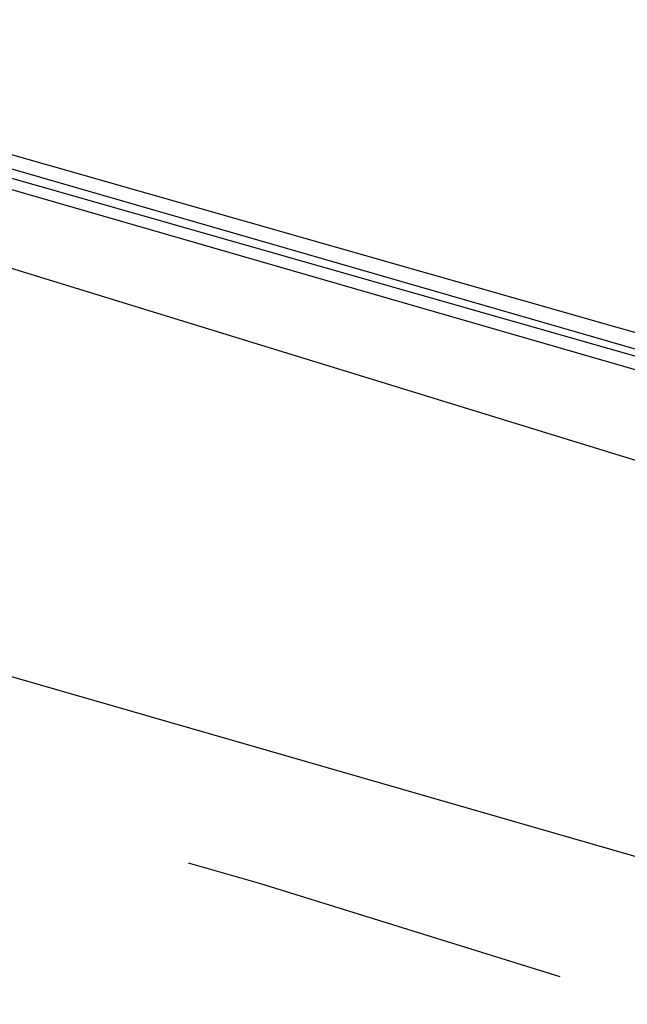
# Model space of a CAD drawing. Header units: feet. Extents: x -79 to 198, y -22 to 181.
# Tile 804 of 982: x 116.009 to 116.793, y 149.249 to 150.52. Entities that reach past the tile are written whole.
import ezdxf

# ---------------------------------------------------------------- set-up
doc = ezdxf.new("R2010")
doc.units = ezdxf.units.FT
doc.layers.add('A-AREA-UNIDAD', color=30, linetype='CONTINUOUS')
doc.layers.add('A-LINEA', color=7, linetype='CONTINUOUS')

msp = doc.modelspace()

# ---------------------------------------------------------------- linework, layer by layer
at = {"layer": 'A-AREA-UNIDAD'}
msp.add_lwpolyline([(122.848, 148.0889), (115.808, 150.2578), (115.2, 150.2578), (115.168, 150.4178), (111.328, 151.2178), (111.28, 151.3778), (104, 152.7289), (99.072, 153.3689), (92.192, 153.9022), (87.92, 153.9733), (87.92, 152.7289), (87.2, 149.8133), (91.36, 148.8889), (91.52, 148.5333), (92.672, 148.4089), (92.72, 147.2889), (92.512, 146.4889), (94.848, 146.0622), (96.96, 145.4222), (97.088, 143.9822), (93.088, 127.1644), (96.32, 126.4178)], dxfattribs=at)
at = {"layer": 'A-LINEA'}
msp.add_line((115.4933, 149.8178), (119.0533, 148.7911), dxfattribs=at)
msp.add_line((115.4933, 149.8178), (119.0533, 148.7911), dxfattribs=at)
for points in [[(115.56, 150.4711), (119.3467, 149.3911), (119.3467, 149.3778), (119.3467, 149.3644), (119.3333, 149.3644), (115.5467, 150.4578), (115.5467, 150.4711), (115.56, 150.4711)], [(115.56, 150.4711), (119.3467, 149.3911), (119.3467, 149.3778), (119.3467, 149.3644), (119.3333, 149.3644), (115.5467, 150.4578), (115.5467, 150.4711), (115.56, 150.4711)], [(115.5467, 150.4444), (119.3333, 149.3644), (119.3333, 149.3511), (119.3333, 149.3378), (115.5467, 150.4311), (115.5333, 150.4311), (115.5467, 150.4444)], [(115.5467, 150.4444), (119.3333, 149.3644), (119.3333, 149.3511), (119.3333, 149.3378), (115.5467, 150.4311), (115.5333, 150.4311), (115.5467, 150.4444)], [(116.7067, 149.2844), (116.32, 149.4044), (116.2267, 149.4311)], [(116.7067, 149.2844), (116.32, 149.4044), (116.2267, 149.4311)]]:
    msp.add_lwpolyline(points, dxfattribs=at)

doc.saveas('drawing.dxf')
